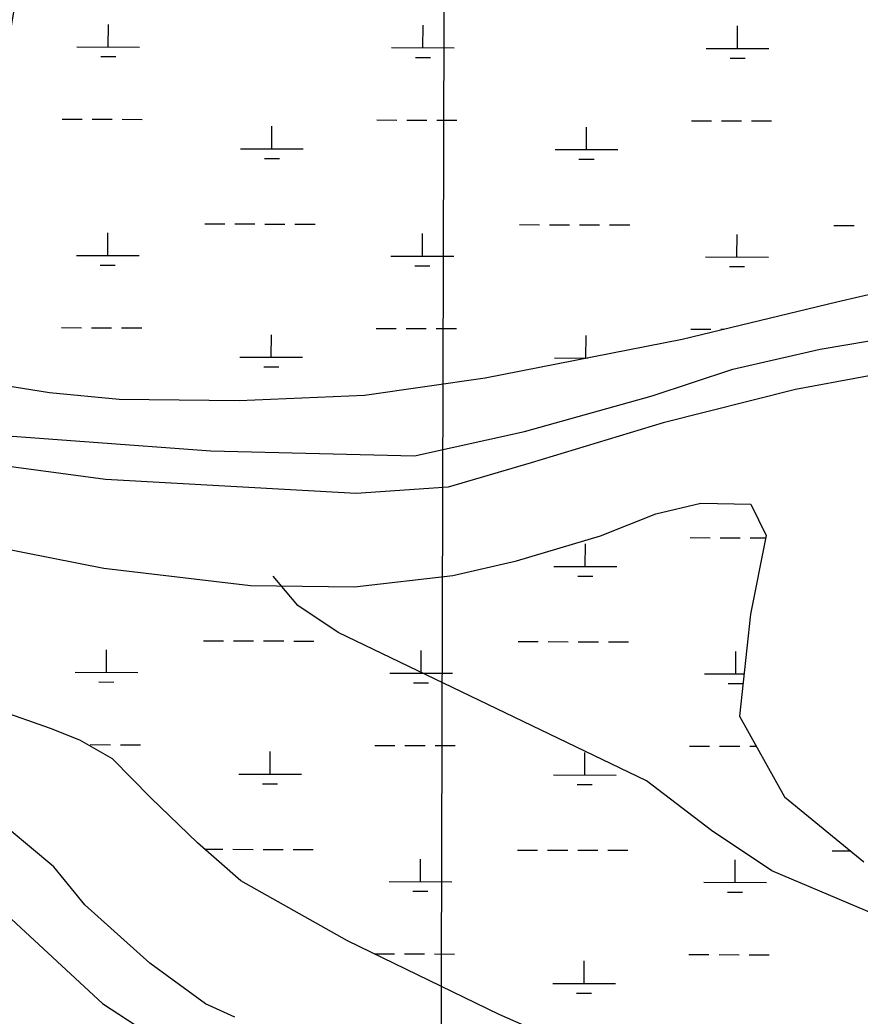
# Model space of a CAD drawing. Extents: x 3172297 to 3210190, y 958463 to 983887.
# Drawn here: x 3181124 to 3182464, y 979111 to 980700 of the extents above; entities that cross this region are included whole.
import ezdxf

# ---------------------------------------------------------------- set-up
doc = ezdxf.new("R2010")
doc.units = 0
for name, color, linetype in [('V-GRID-MAJR', 7, 'Continuous'), ('V-TOPO-SHOR', 7, 'Continuous'), ('V-WETL-SWMP', 7, 'Continuous')]:
    doc.layers.add(name, color=color, linetype=linetype)

msp = doc.modelspace()

# ---------------------------------------------------------------- linework, layer by layer
at = {"layer": 'V-GRID-MAJR'}
msp.add_spline([(3181754.27, 963906.585), (3181771.021, 969968.005), (3181787.7770000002, 976031.373), (3181804.534, 982094.792), (3181804.539, 982096.687)], degree=3, dxfattribs=at)
at = {"layer": 'V-TOPO-SHOR'}
for points in [[(3182796.885761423, 980191.3016517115), (3182361.017540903, 980110.2452876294), (3182150.194578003, 980057.2008561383), (3181939.345125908, 979993.4433475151), (3181807.1200475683, 979954.4887647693), (3181660.6815042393, 979944.1377066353), (3181260.7796030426, 979966.552790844), (3181046.5886982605, 979995.6507804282), (3180989.4964355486, 980013.6471846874), (3180978.8010178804, 980020.8157253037), (3180968.132089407, 980038.6973430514), (3180982.4691706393, 980060.0881783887), (3181047.356884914, 980306.3300172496), (3181119.86345612, 980745.3895850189), (3181173.720222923, 980863.1009874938), (3181238.2635776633, 980970.0728236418), (3181299.1917580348, 981059.1983609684), (3181352.942568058, 981134.0574549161), (3181428.207829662, 981244.5738275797), (3181471.2279030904, 981312.3173593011), (3181524.908075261, 981358.608247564)], [(3180986.0313666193, 980056.5083229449), (3181025.2773305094, 980042.1270930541), (3181428.7325979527, 980012.5611276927), (3181753.6782781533, 980004.6155706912), (3181928.755665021, 980043.4641966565), (3182132.4454062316, 980100.0973133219), (3182261.108288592, 980142.6317515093), (3182400.4577588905, 980174.4266233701), (3182797.009377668, 980241.2960116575)], [(3182747.9194644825, 979162.9610335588), (3182323.408891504, 979342.5630571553), (3182227.1501324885, 979407.0799227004), (3182123.7846409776, 979485.8985505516), (3181631.5658552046, 979722.8047504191), (3181567.393349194, 979765.8159941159), (3181528.226852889, 979812.3364554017)], [(3181466.6727150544, 979108.9922884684), (3181420.302359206, 979130.5332292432), (3181331.185651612, 979195.0324353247), (3181227.8554790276, 979288.135166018), (3181178.0112245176, 979348.9662193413), (3181071.101196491, 979438.506754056), (3181031.855232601, 979452.8879839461), (3181006.8668823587, 979456.5208177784), (3180978.298676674, 979456.5914556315), (3180967.5414508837, 979438.762816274), (3180974.6128644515, 979410.1769511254), (3180992.4238443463, 979392.2776739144), (3181031.5903406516, 979345.7572126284), (3181081.452254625, 979292.0682107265), (3181256.0351765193, 979130.939396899), (3181387.951214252, 979044.9080797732)]]:
    msp.add_lwpolyline(points, dxfattribs=at)
at = {"layer": 'V-WETL-SWMP'}
for p, q in [((3181265.0978697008, 980656.5777904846), (3181265.2031740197, 980692.5573723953)), ((3181766.958421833, 980655.336831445), (3181767.0637261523, 980691.3164133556)), ((3182268.818973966, 980654.0958724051), (3182268.9242782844, 980690.0754543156)), ((3181215.102596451, 980656.7014146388), (3181315.093142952, 980656.4541663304)), ((3181716.963148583, 980655.4604555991), (3181816.953695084, 980655.2132072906)), ((3182218.8237007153, 980654.2194965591), (3182318.814247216, 980653.9722482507)), ((3181253.053866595, 980641.1852122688), (3181277.0515977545, 980641.125872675)), ((3181754.914418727, 980639.9442532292), (3181778.912149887, 980639.8849136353)), ((3182256.7749708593, 980638.7032941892), (3182280.772702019, 980638.6439545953)), ((3181191.3591568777, 980541.3927599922), (3181223.356131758, 980541.3136405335)), ((3181239.354619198, 980541.2740808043), (3181271.3515940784, 980541.1949613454)), ((3181287.3500815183, 980541.1554016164), (3181319.347056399, 980541.0762821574)), ((3181526.0356890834, 980494.1611975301), (3181526.140993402, 980530.1407794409)), ((3181693.21970901, 980540.1518009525), (3181725.21668389, 980540.0726814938)), ((3181741.2151713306, 980540.0331217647), (3181773.212146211, 980539.9540023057)), ((3181789.210633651, 980539.9144425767), (3181821.207608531, 980539.8353231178)), ((3182027.896241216, 980492.9202384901), (3182028.001545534, 980528.899820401)), ((3182195.080261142, 980538.9108419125), (3182227.0772360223, 980538.8317224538)), ((3182243.0757234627, 980538.7921627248), (3182275.072698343, 980538.7130432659)), ((3182291.071185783, 980538.6734835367), (3182323.0681606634, 980538.5943640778)), ((3181476.0404158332, 980494.2848216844), (3181576.0309623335, 980494.0375733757)), ((3181977.9009679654, 980493.0438626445), (3182077.8915144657, 980492.7966143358)), ((3181513.991685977, 980478.7686193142), (3181537.989417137, 980478.7092797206)), ((3182015.8522381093, 980477.5276602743), (3182039.8499692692, 980477.4683206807)), ((3181418.8505675, 980374.4224680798), (3181450.8475423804, 980374.3433486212)), ((3181466.8460298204, 980374.3037888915), (3181498.8430047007, 980374.2246694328)), ((3181514.8414921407, 980374.1851097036), (3181546.8384670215, 980374.1059902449)), ((3181562.8369544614, 980374.0664305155), (3181594.8339293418, 980373.9873110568)), ((3181920.7111196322, 980373.18150904), (3181952.7080945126, 980373.1023895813)), ((3181968.706581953, 980373.0628298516), (3182000.7035568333, 980372.983710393)), ((3182016.7020442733, 980372.9441506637), (3182048.6990191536, 980372.865031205)), ((3182064.6975065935, 980372.8254714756), (3182096.694481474, 980372.7463520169)), ((3182422.5716717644, 980371.9405500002), (3182454.5686466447, 980371.8614305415)), ((3181264.124755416, 980324.0914734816), (3181264.230059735, 980360.0710553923)), ((3181765.985307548, 980322.850514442), (3181766.090611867, 980358.8300963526)), ((3182267.8458596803, 980321.6095554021), (3182267.9511639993, 980357.5891373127)), ((3181214.1294821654, 980324.2150976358), (3181314.1200286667, 980323.9678493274)), ((3181715.9900342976, 980322.9741385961), (3181815.9805807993, 980322.7268902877)), ((3182217.8505864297, 980321.7331795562), (3182317.8411329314, 980321.4859312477)), ((3181252.0807523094, 980308.6988952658), (3181276.07848347, 980308.639555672)), ((3181753.9413044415, 980307.4579362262), (3181777.939035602, 980307.3985966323)), ((3182255.801856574, 980306.2169771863), (3182279.7995877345, 980306.1576375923)), ((3182640.766603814, 980298.8510337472), (3182427.3148748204, 980249.4743607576)), ((3182427.3148748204, 980249.4743607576), (3182180.227737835, 980190.1657081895)), ((3181190.386042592, 980208.9064429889), (3181222.383017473, 980208.8273235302)), ((3181238.381504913, 980208.7877638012), (3181270.378479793, 980208.7086443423)), ((3181286.376967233, 980208.6690846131), (3181318.3739421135, 980208.5899651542)), ((3181525.0625747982, 980161.6748805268), (3181525.167879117, 980197.6544624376)), ((3181692.2465947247, 980207.6654839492), (3181724.243569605, 980207.5863644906)), ((3181740.242057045, 980207.5468047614), (3181772.2390319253, 980207.4676853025)), ((3181788.2375193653, 980207.4281255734), (3181820.2344942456, 980207.3490061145)), ((3182026.9231269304, 980160.4339214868), (3182027.0284312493, 980196.4135033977)), ((3182194.107146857, 980206.4245249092), (3182226.1041217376, 980206.3454054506)), ((3182242.102609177, 980206.3058457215), (3182247.414810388, 980206.2927101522)), ((3182180.227737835, 980190.1657081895), (3181865.9905153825, 980128.1517723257)), ((3181475.067301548, 980161.7985046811), (3181575.0578480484, 980161.5512563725)), ((3181513.0185716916, 980146.2823023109), (3181537.016302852, 980146.2229627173)), ((3181976.92785368, 980160.5575456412), (3182029.5379658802, 980160.4274557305)), ((3181171.098711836, 980105.1348132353), (3181005.0164665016, 980131.112438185)), ((3181865.9905153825, 980128.1517723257), (3181673.768755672, 980100.4801777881)), ((3181282.647659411, 980094.3094373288), (3181171.098711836, 980105.134813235)), ((3181673.768755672, 980100.4801777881), (3181473.8792116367, 980092.3520469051)), ((3181473.8792116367, 980092.3520469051), (3181282.647659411, 980094.3094373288)), ((3182138.454807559, 979912.0025021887), (3182210.3873580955, 979928.7171243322)), ((3182210.3873580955, 979928.7171243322), (3182289.9993953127, 979927.4475271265)), ((3182289.9993953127, 979927.4475271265), (3182314.624325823, 979877.3841933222)), ((3182049.997834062, 979876.6744359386), (3182138.454807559, 979912.0025021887)), ((3180944.752432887, 979887.3769957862), (3181258.1127937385, 979825.3985701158)), ((3181916.235060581, 979836.9448713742), (3182049.997834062, 979876.6744359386)), ((3182314.624325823, 979877.3841933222), (3182289.5392024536, 979751.9814872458)), ((3182025.9500126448, 979827.9476044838), (3182026.0553169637, 979863.9271863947)), ((3182193.1340325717, 979873.9382079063), (3182225.131007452, 979873.8590884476)), ((3182241.129494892, 979873.8195287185), (3182273.1264697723, 979873.7404092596)), ((3182289.1249572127, 979873.7008495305), (3182313.8752801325, 979873.6396489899)), ((3181814.591791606, 979813.3945459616), (3181916.235060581, 979836.9448713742)), ((3181975.9547393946, 979828.0712286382), (3182075.9452858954, 979827.8239803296)), ((3181258.1127937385, 979825.3985701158), (3181492.0938732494, 979797.4428560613)), ((3181657.567152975, 979795.644648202), (3181814.591791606, 979813.3945459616)), ((3182013.9060095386, 979812.555026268), (3182037.903740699, 979812.4956866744)), ((3181492.0938732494, 979797.4428560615), (3181657.567152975, 979795.644648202)), ((3182289.5392024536, 979751.9814872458), (3182271.9947829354, 979589.099516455)), ((3181416.90433893, 979709.4498340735), (3181448.90131381, 979709.3707146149)), ((3181464.89980125, 979709.3311548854), (3181496.896776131, 979709.2520354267)), ((3181512.895263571, 979709.2124756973), (3181544.892238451, 979709.1333562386)), ((3181560.890725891, 979709.0937965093), (3181592.8877007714, 979709.0146770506)), ((3181918.764891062, 979708.2088750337), (3181950.7618659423, 979708.129755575)), ((3181966.760353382, 979708.0901958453), (3181998.757328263, 979708.0110763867)), ((3182014.755815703, 979707.9715166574), (3182046.7527905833, 979707.8923971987)), ((3182062.7512780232, 979707.8528374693), (3182094.7482529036, 979707.7737180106)), ((3181262.1785268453, 979659.1188394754), (3181262.2838311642, 979695.098421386)), ((3181764.0390789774, 979657.8778804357), (3181764.1443832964, 979693.8574623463)), ((3182265.8996311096, 979656.6369213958), (3182266.0049354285, 979692.6165033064)), ((3181212.183253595, 979659.2424636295), (3181312.173800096, 979658.9952153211)), ((3181714.0438057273, 979658.0015045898), (3181814.034352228, 979657.7542562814)), ((3182215.90435786, 979656.7605455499), (3182279.2658437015, 979656.6038705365)), ((3181250.134523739, 979643.7262612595), (3181274.132254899, 979643.6669216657)), ((3181751.9950758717, 979642.4853022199), (3181775.992807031, 979642.425962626)), ((3182253.855628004, 979641.24434318), (3182277.605105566, 979641.1856174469)), ((3181172.7785338, 979569.3501920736), (3181069.9986040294, 979605.8565262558)), ((3182271.9947829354, 979589.099516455), (3182343.68284219, 979460.7608485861)), ((3181219.486905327, 979551.1232589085), (3181172.7785338, 979569.3501920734)), ((3181271.574957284, 979521.1686226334), (3181219.486905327, 979551.1232589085)), ((3181236.4352763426, 979543.8151297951), (3181268.432251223, 979543.7360103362)), ((3181284.430738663, 979543.696450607), (3181316.427713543, 979543.6173311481)), ((3181690.3003661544, 979542.6928499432), (3181722.2973410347, 979542.6137304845)), ((3181738.2958284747, 979542.5741707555), (3181770.2928033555, 979542.4950512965)), ((3181786.2912907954, 979542.4554915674), (3181818.288265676, 979542.3763721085)), ((3181523.116346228, 979496.7022465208), (3181523.2216505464, 979532.6818284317)), ((3182024.97689836, 979495.4612874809), (3182025.0822026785, 979531.4408693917)), ((3182192.1609182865, 979541.4518909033), (3182224.157893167, 979541.3727714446)), ((3182240.156380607, 979541.3332117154), (3182272.1533554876, 979541.2540922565)), ((3182288.1518429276, 979541.2145325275), (3182298.757266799, 979541.1883083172)), ((3181332.802885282, 979459.1822917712), (3181271.574957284, 979521.1686226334)), ((3181473.121072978, 979496.8258706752), (3181573.111619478, 979496.5786223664)), ((3181974.98162511, 979495.5849116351), (3182074.97217161, 979495.3376633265)), ((3181511.0723431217, 979481.309668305), (3181535.070074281, 979481.2503287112)), ((3182012.932895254, 979480.068709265), (3182036.9306264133, 979480.0093696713)), ((3181407.229810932, 979386.9774648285), (3181332.802885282, 979459.1822917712)), ((3182343.68284219, 979460.7608485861), (3182470.18611699, 979357.0411421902)), ((3181476.2750090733, 979326.5029584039), (3181407.229810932, 979386.9774648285)), ((3181418.6707098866, 979376.9567430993), (3181447.928199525, 979376.8843976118)), ((3181463.926686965, 979376.8448378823), (3181495.9236618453, 979376.7657184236)), ((3181511.922149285, 979376.7261586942), (3181543.9191241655, 979376.6470392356)), ((3181559.9176116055, 979376.6074795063), (3181591.9145864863, 979376.5283600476)), ((3181917.791776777, 979375.7225580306), (3181949.788751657, 979375.643438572)), ((3181965.787239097, 979375.6038788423), (3181997.784213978, 979375.5247593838)), ((3182013.782701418, 979375.4851996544), (3182045.779676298, 979375.4060801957)), ((3182061.7781637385, 979375.3665204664), (3182093.7751386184, 979375.2874010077)), ((3182419.652328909, 979374.481598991), (3182449.0031244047, 979374.4090227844)), ((3181763.0659646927, 979325.3915634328), (3181763.1712690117, 979361.3711453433)), ((3182264.926516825, 979324.1506043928), (3182265.031821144, 979360.1301863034)), ((3181646.550126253, 979231.0916449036), (3181476.275009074, 979326.5029584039)), ((3181713.070691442, 979325.5151875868), (3181813.0612379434, 979325.2679392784)), ((3182214.9312435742, 979324.2742285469), (3182314.9217900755, 979324.0269802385)), ((3181751.021961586, 979309.9989852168), (3181775.0196927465, 979309.939645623)), ((3182252.8825137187, 979308.758026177), (3182276.8802448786, 979308.6986865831)), ((3181888.483227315, 979113.4038652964), (3181646.550126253, 979231.0916449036)), ((3181689.484866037, 979210.2061432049), (3181721.3242267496, 979210.1274134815)), ((3181737.3227141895, 979210.0878537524), (3181769.31968907, 979210.0087342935)), ((3181785.31817651, 979209.9691745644), (3181817.31515139, 979209.8900551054)), ((3182191.1878040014, 979208.9655739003), (3182223.184778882, 979208.8864544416)), ((3182239.1832663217, 979208.8468947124), (3182271.180241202, 979208.7677752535)), ((3182287.178728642, 979208.7282155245), (3182319.1757035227, 979208.6490960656)), ((3182024.003784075, 979162.9749704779), (3182024.1090883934, 979198.9545523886)), ((3181974.0085108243, 979163.0985946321), (3182073.9990573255, 979162.8513463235)), ((3182011.9597809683, 979147.582392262), (3182035.9575121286, 979147.5230526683)), ((3181928.170192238, 979096.0024488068), (3181888.483227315, 979113.4038652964))]:
    msp.add_line(p, q, dxfattribs=at)

doc.saveas('drawing.dxf')
